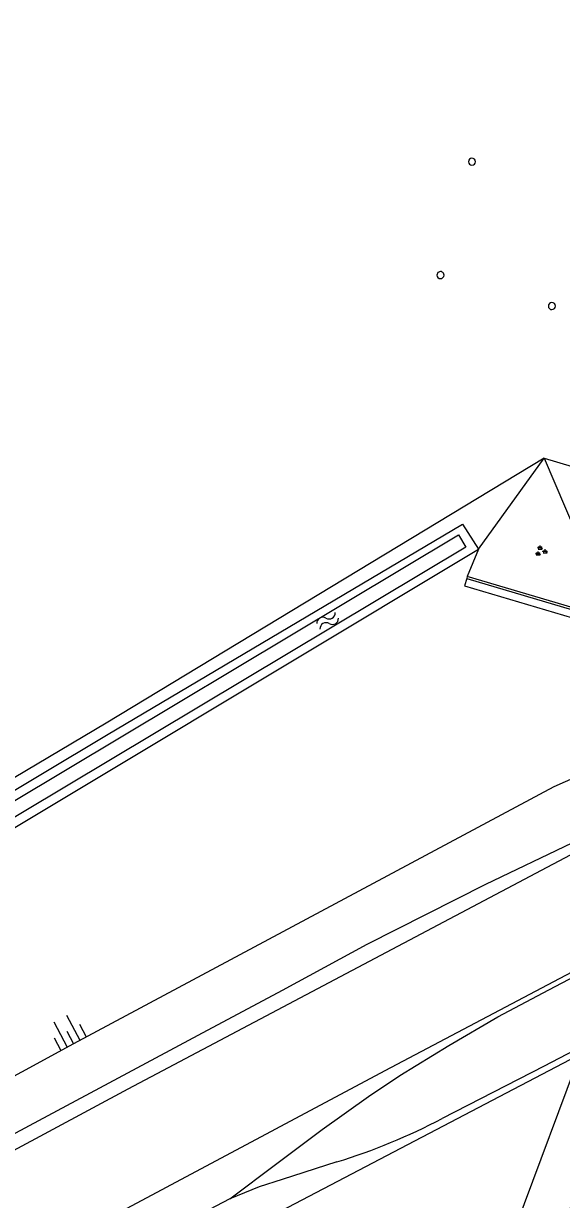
# Model space of a CAD drawing. Extents: x 130998 to 133001, y 398999 to 403002.
# Drawn here: x 132539.6 to 132577.2, y 400898.6 to 400980.7 of the extents above; entities that cross this region are included whole.
import ezdxf

# ---------------------------------------------------------------- set-up
doc = ezdxf.new("R2010")
doc.units = 0
for name, color, linetype in [('gg-afsc-hekwerk', 7, 'Continuous'), ('gg-bbg-hoogspanningsmast', 7, 'Continuous'), ('gg-knt-BGT kruinlijn', 7, 'Continuous'), ('gg-knt-bovenkant onderkant talud', 7, 'Continuous'), ('gg-knt-verharding', 7, 'Continuous'), ('gg-kntw-bovenkant insteek waterloop', 7, 'Continuous'), ('gg-kntw-waterlijn', 7, 'Continuous'), ('gg-kwrk-kunstwerk', 7, 'Continuous'), ('gg-kwrk-kunstwerk niveau 01', 7, 'Continuous'), ('gt-grn-groengrens', 7, 'Continuous'), ('gt-knt-geleideconstructie', 7, 'Continuous'), ('gt-symb-groenvak', 7, 'Continuous'), ('gt-symb-talud symbool', 7, 'Continuous'), ('gt-symb-watersymbool', 7, 'Continuous')]:
    doc.layers.add(name, color=color, linetype=linetype)

# ---------------------------------------------------------------- blocks, each defined once
blk = doc.blocks.new('gt0-GRVAK')
at = {"layer": 'gt-symb-groenvak'}
for p, q in [((-0.11, 0.189), (-0.228, 0.24)), ((-0.182, 0.153), (0.088, 0.153)), ((-0.091, 0.211), (-0.156, 0.322)), ((-0.047, 0.214), (-0.047, 0.393)), ((-0.004, 0.211), (0.061, 0.322)), ((0.015, 0.189), (0.133, 0.24)), ((0.262, -0.052), (0.197, 0.059)), ((0.305, -0.049), (0.305, 0.13)), ((0.349, -0.052), (0.414, 0.059)), ((-0.245, -0.228), (-0.363, -0.177)), ((-0.318, -0.264), (-0.047, -0.264)), ((-0.226, -0.206), (-0.291, -0.095)), ((-0.183, -0.203), (-0.183, -0.024)), ((-0.139, -0.206), (-0.074, -0.095)), ((-0.12, -0.228), (-0.002, -0.177)), ((0.243, -0.074), (0.125, -0.023)), ((0.17, -0.11), (0.441, -0.11)), ((0.368, -0.074), (0.486, -0.023))]:
    blk.add_line(p, q, dxfattribs=at)
blk = doc.blocks.new('gt0-WA')
at = {"layer": 'gt-symb-watersymbool'}
for centre, start, end in [((-0.323, 0.022), 28.07249, 151.92751), ((0.427, 0.422), 208.07248, 331.92751), ((-0.323, -0.428), 28.07249, 151.92751), ((0.427, -0.028), 208.07248, 331.92751)]:
    blk.add_arc(centre, 0.425, start, end, dxfattribs=at)
blk = doc.blocks.new('gt0-TALUD_1')
at = {"layer": 'gt-symb-talud symbool'}
for p, q in [((-1, -1), (-1, 0)), ((-0.5, -2), (-0.5, 0)), ((0, -1), (0, 0)), ((0.5, -2), (0.5, 0)), ((1, -1), (1, 0))]:
    blk.add_line(p, q, dxfattribs=at)

msp = doc.modelspace()

# ---------------------------------------------------------------- linework, layer by layer
at = {"layer": 'gg-afsc-hekwerk'}
msp.add_line((132575.987, 400950.344), (132580.774, 400939.072), dxfattribs=at)
msp.add_lwpolyline([(132575.987, 400950.344), (132545.414, 400931.84), (132506.724, 400908.868), (132455.684, 400877.495), (132444.438, 400870.56)], dxfattribs=at)
at = {"layer": 'gg-bbg-hoogspanningsmast'}
for centre, start, end in [((132570.943, 400971.041), 0.34724, 180.34724), ((132570.943, 400971.041), 180.34724, 0.34724), ((132568.744, 400963.124), 0.11622, 180.34678), ((132568.744, 400963.124), 180.34771, 0.11528), ((132576.526, 400960.963), 0.34724, 180.34724), ((132576.526, 400960.963), 180.34724, 0.34724)]:
    msp.add_arc(centre, 0.248, start, end, dxfattribs=at)
at = {"layer": 'gg-knt-BGT kruinlijn'}
msp.add_lwpolyline([(132584.956, 400928.166), (132580.621, 400929.139), (132576.651, 400927.401), (132543.128, 400909.469), (132479.806, 400874.967), (132444.845, 400855.694), (132410.761, 400836.334), (132376.773, 400816.773), (132357.713, 400805.463)], dxfattribs=at)
at = {"layer": 'gg-knt-bovenkant onderkant talud'}
for q in [(132575.987, 400950.344), (132570.62, 400942.09)]:
    msp.add_line((132571.403, 400943.993), q, dxfattribs=at)
at = {"layer": 'gg-knt-verharding'}
for points in [[(132570.579, 400941.949), (132570.431, 400941.44), (132593.043, 400934.72)], [(132588.688, 400928.87), (132588.604, 400928.411), (132585.417, 400926.663), (132546.909, 400906.284), (132519.504, 400891.564), (132479.142, 400869.593), (132446.862, 400851.597), (132410.563, 400831.002), (132379.006, 400812.772), (132363.044, 400803.339)], [(132371.633, 400800.033), (132390.92, 400811.316), (132419.97, 400828.005), (132449.498, 400844.743), (132476.886, 400860.06), (132510.118, 400878.247), (132541.974, 400895.377), (132564.874, 400907.6), (132584.247, 400917.824), (132584.746, 400917.839)], [(132577.766, 400908.352), (132536.908, 400886.946), (132517.426, 400876.259), (132507.704, 400870.972), (132497.548, 400865.395), (132476.254, 400853.609), (132455.954, 400842.248), (132434.959, 400830.426), (132424.633, 400824.526), (132414.262, 400818.575), (132403.828, 400812.564), (132393.735, 400806.688), (132383.494, 400800.777), (132378.016, 400797.575)]]:
    msp.add_lwpolyline(points, dxfattribs=at)
at = {"layer": 'gg-kntw-bovenkant insteek waterloop'}
for points in [[(132367.632, 400819.18), (132366.259, 400819.011), (132365.792, 400819.574), (132366.95, 400821.242), (132395.012, 400839.328), (132455.89, 400876.598), (132506.118, 400907.479), (132545.436, 400931.01), (132570.276, 400945.74), (132571.403, 400943.993)], [(132367.632, 400819.18), (132395.809, 400837.017), (132504.476, 400903.822), (132571.403, 400943.993)]]:
    msp.add_lwpolyline(points, dxfattribs=at)
at = {"layer": 'gg-kntw-waterlijn'}
msp.add_lwpolyline([(132367.333, 400820.445), (132369.002, 400821.76), (132379.996, 400828.594), (132425.597, 400856.939), (132453.002, 400873.973), (132511.186, 400909.509), (132534.763, 400923.909), (132569.994, 400944.994), (132570.51, 400944.133), (132520.886, 400914.434), (132489.93, 400895.536), (132457.57, 400875.782), (132420.349, 400852.678), (132373.414, 400823.3), (132367.512, 400819.501), (132366.971, 400820.176), (132367.333, 400820.445)], dxfattribs=at)
at = {"layer": 'gg-kwrk-kunstwerk'}
for p, q in [((132570.62, 400942.09), (132570.579, 400941.949)), ((132580.774, 400939.072), (132570.62, 400942.09))]:
    msp.add_line(p, q, dxfattribs=at)
msp.add_lwpolyline([(132570.579, 400941.949), (132593.344, 400935.184), (132593.597, 400934.723)], dxfattribs=at)
for centre, radius, start, end in [((132427.812, 400984.368), 173.084, 329.10312, 335.60911), ((132428.34, 400984.099), 172.638, 329.16769, 335.67938)]:
    msp.add_arc(centre, radius, start, end, dxfattribs=at)
at = {"layer": 'gg-kwrk-kunstwerk niveau 01'}
msp.add_line((132572.899, 400893.708), (132578.75, 400909.414), dxfattribs=at)
at = {"layer": 'gt-grn-groengrens'}
msp.add_line((132575.987, 400950.344), (132593.671, 400945.117), dxfattribs=at)
at = {"layer": 'gt-knt-geleideconstructie'}
for points in [[(132531.955, 400899.431), (132541.359, 400904.461), (132551.823, 400910.058), (132557.722, 400913.213), (132563.633, 400916.424), (132571.901, 400920.613), (132577.949, 400923.493), (132581.513, 400925.246), (132585.166, 400927.042), (132631.986, 400951.273), (132639.608, 400955.218), (132653.274, 400962.387), (132661.654, 400966.568), (132671.19, 400971.324), (132678.349, 400974.819), (132685.534, 400978.382), (132703.505, 400987.235)], [(132554.028, 400898.634), (132557.323, 400901.109), (132560.485, 400903.486), (132563.713, 400905.783), (132565.91, 400907.24), (132569.339, 400909.346), (132572.754, 400911.348), (132576.315, 400913.22), (132583.369, 400916.929), (132586.54, 400918.533), (132621.764, 400936.858), (132626.508, 400939.289)], [(132629.682, 400935.894), (132622.082, 400931.942), (132616.203, 400928.884), (132575.987, 400907.909), (132568.873, 400904.247)], [(132561.52, 400901.216), (132557.691, 400899.993), (132556.098, 400899.484), (132554.028, 400898.634)], [(132554.028, 400898.634), (132549.296, 400896.157), (132539.993, 400891.144), (132524.654, 400882.937), (132516.484, 400878.497), (132512.132, 400876.131)]]:
    msp.add_lwpolyline(points, dxfattribs=at)
msp.add_arc((132548.372, 400943.547), 44.326, 287.25505, 297.54911, dxfattribs=at)

# ---------------------------------------------------------------- block references
at = {"layer": 'gt-symb-groenvak'}
msp.add_blockref('gt0-GRVAK', (132575.749, 400943.85), dxfattribs=at)
at = {"layer": 'gt-symb-talud symbool', "xscale": 1.0003539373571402, "yscale": 1.00035393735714, "rotation": -151.84665349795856}
msp.add_blockref('gt0-TALUD_1', (132543.128, 400909.469), dxfattribs=at)
at = {"layer": 'gt-symb-watersymbool', "rotation": 30.668926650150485}
msp.add_blockref('gt0-WA', (132560.817, 400938.961), dxfattribs=at)

doc.saveas('drawing.dxf')
